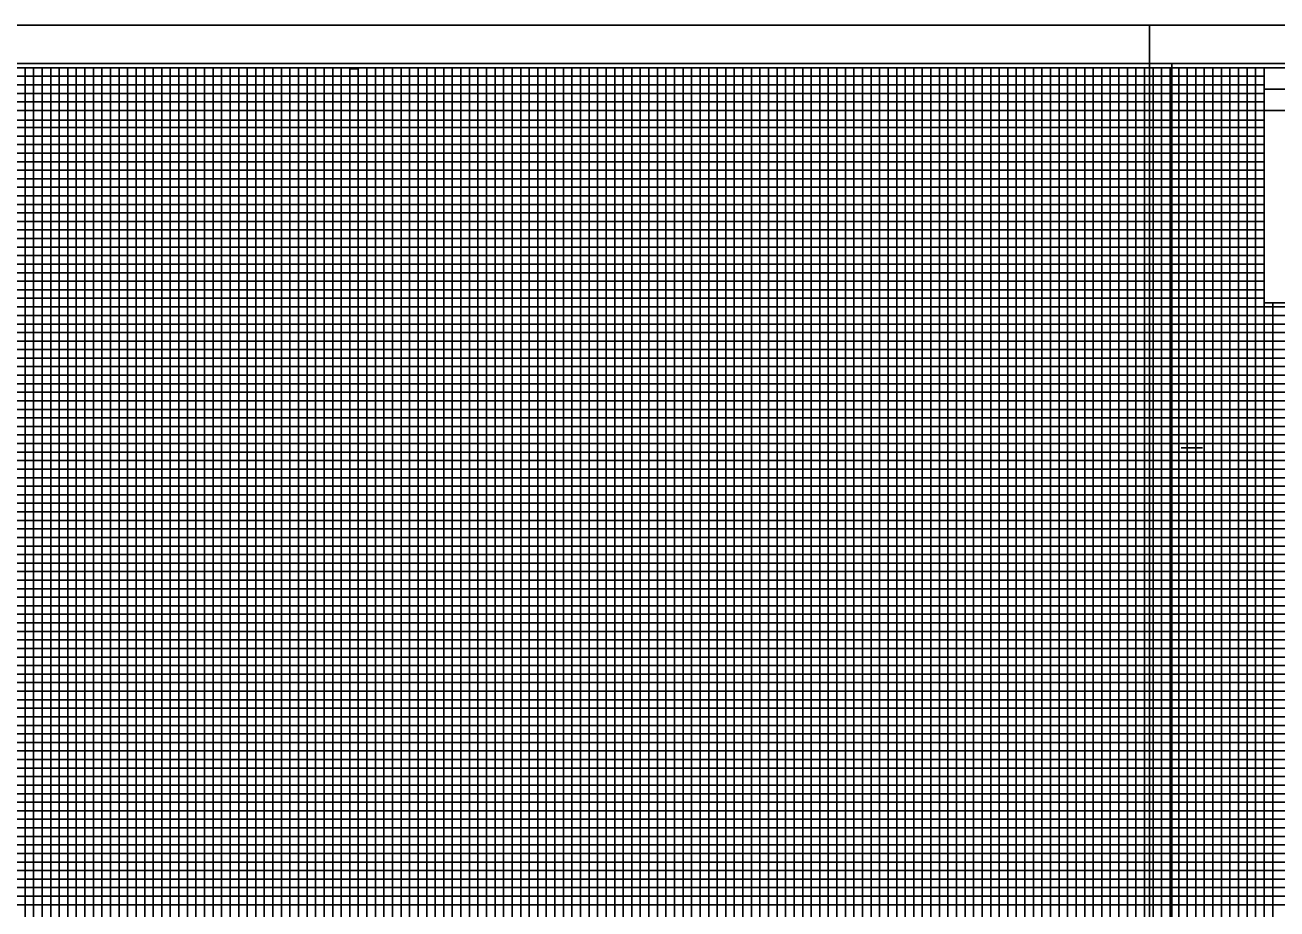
# Model space of a CAD drawing. Extents: x 2345490 to 2436403, y 465165 to 573888.
# Drawn here: x 2411420 to 2412153, y 533028 to 533546 of the extents above; entities that cross this region are included whole.
import ezdxf

# ---------------------------------------------------------------- set-up
doc = ezdxf.new("R2010")
doc.units = 0
for name, color, linetype in [('Old_Level_18', 7, 'Continuous'), ('Old_Level_40', 7, 'Continuous'), ('Old_Level_41', 7, 'Continuous'), ('Old_Level_42', 7, 'Continuous'), ('Old_Level_43', 7, 'Continuous'), ('Old_Level_50', 7, 'Continuous'), ('Old_Level_51', 7, 'Continuous')]:
    doc.layers.add(name, color=color, linetype=linetype)

msp = doc.modelspace()

# ---------------------------------------------------------------- linework, layer by layer
at = {"layer": 'Old_Level_18'}
msp.add_lwpolyline([(2412345.325, 533520.5875), (2410845.325, 533520.5875), (2410845.325, 532470.5875), (2412345.325, 532470.5875)], close=True, dxfattribs=at)
at = {"layer": 'Old_Level_40'}
msp.add_line((2412145.275, 533508.0375), (2412345.325, 533508.0375), dxfattribs=at)
for points in [[(2412145.275, 533520.5875), (2412345.325, 533520.5875), (2412345.325, 533495.5375), (2412145.275, 533495.5375)], [(2412145.275, 533495.5375), (2412245.325, 533495.5375), (2412245.325, 533383.0375), (2412145.275, 533383.0375)]]:
    msp.add_lwpolyline(points, close=True, dxfattribs=at)
at = {"layer": 'Old_Level_41'}
msp.add_line((2412096.825, 533298.0875), (2412109.325, 533298.0875), dxfattribs=at)
for points in [[(2411420.325, 532495.5875), (2411420.325, 533520.5875), (2411470.325, 533520.5875), (2411470.325, 532495.5875)], [(2411445.325, 532495.5875), (2411445.325, 533520.5875), (2411495.325, 533520.5875), (2411495.325, 532495.5875)], [(2411520.325, 532495.5875), (2411520.325, 533520.5875), (2411570.325, 533520.5875), (2411570.325, 532495.5875)], [(2411545.325, 532495.5875), (2411545.325, 533520.5875), (2411595.325, 533520.5875), (2411595.325, 532495.5875)], [(2411620.325, 532495.5875), (2411620.325, 533520.5875), (2411670.325, 533520.5875), (2411670.325, 532495.5875)], [(2411645.325, 532495.5875), (2411645.325, 533520.5875), (2411695.325, 533520.5875), (2411695.325, 532495.5875)], [(2411720.325, 532495.5875), (2411720.325, 533520.5875), (2411770.325, 533520.5875), (2411770.325, 532495.5875)], [(2411745.325, 532495.5875), (2411745.325, 533520.5875), (2411795.325, 533520.5875), (2411795.325, 532495.5875)], [(2411820.325, 532495.5875), (2411820.325, 533520.5875), (2411870.325, 533520.5875), (2411870.325, 532495.5875)], [(2411845.325, 532495.5875), (2411845.325, 533520.5875), (2411895.325, 533520.5875), (2411895.325, 532495.5875)], [(2411920.325, 532495.5875), (2411920.325, 533520.5875), (2411970.325, 533520.5875), (2411970.325, 532495.5875)], [(2411945.325, 532495.5875), (2411945.325, 533520.5875), (2411995.325, 533520.5875), (2411995.325, 532495.5875)], [(2412020.325, 532495.5875), (2412020.325, 533520.5875), (2412070.325, 533520.5875), (2412070.325, 532495.5875)], [(2412045.325, 532495.5875), (2412045.325, 533520.5875), (2412095.325, 533520.5875), (2412095.325, 532495.5875)], [(2412120.325, 532495.5875), (2412120.325, 533520.5875)], [(2412145.325, 532495.5875), (2412145.325, 533520.5875), (2412171.625, 533520.5875)], [(2410845.325, 533470.5875), (2412145.275, 533470.5875)], [(2412145.275, 533420.5875), (2410845.325, 533420.5875), (2410845.325, 533370.5375), (2412345.325, 533370.5375)], [(2412345.325, 533345.5875), (2410845.325, 533345.5875), (2410845.325, 533395.5875), (2412145.275, 533395.5875)], [(2412345.325, 533320.5875), (2410845.325, 533320.5875), (2410845.325, 533270.5875), (2412345.325, 533270.5875)], [(2412345.325, 533245.5875), (2410845.325, 533245.5875), (2410845.325, 533295.5875), (2412345.325, 533295.5875)], [(2412345.325, 533220.5875), (2410845.325, 533220.5875), (2410845.325, 533170.5875), (2412345.325, 533170.5875)], [(2412345.325, 533120.5875), (2410845.325, 533120.5875), (2410845.325, 533070.5875), (2412345.325, 533070.5875)]]:
    msp.add_lwpolyline(points, dxfattribs=at)
at = {"layer": 'Old_Level_42'}
for points in [[(2412145.275, 533445.5875), (2410845.425, 533445.5875), (2410845.425, 533495.5375), (2412145.275, 533495.5375)], [(2412345.325, 533145.5875), (2410845.325, 533145.5875), (2410845.325, 533195.5875), (2412345.325, 533195.5875)], [(2412345.325, 533045.5875), (2410845.325, 533045.5875), (2410845.325, 533095.5875), (2412345.325, 533095.5875)]]:
    msp.add_lwpolyline(points, dxfattribs=at)
at = {"layer": 'Old_Level_43'}
for p, q in [((2412295.325, 533340.5875), (2410895.325, 533340.5875)), ((2410895.325, 533335.5875), (2412295.325, 533335.5875)), ((2412295.325, 533315.5875), (2410895.325, 533315.5875))]:
    msp.add_line(p, q, dxfattribs=at)
for points in [[(2411425.325, 532495.5875), (2411425.325, 533520.5875), (2411430.325, 533520.5875), (2411430.325, 532495.5875)], [(2411435.325, 532495.5875), (2411435.325, 533520.5875), (2411440.325, 533520.5875), (2411440.325, 532495.5875)], [(2411450.325, 532495.5875), (2411450.325, 533520.5875), (2411455.325, 533520.5875), (2411455.325, 532495.5875)], [(2411460.325, 532495.5875), (2411460.325, 533520.5875), (2411465.325, 533520.5875), (2411465.325, 532495.5875)], [(2411475.325, 532495.5875), (2411475.325, 533520.5875), (2411480.325, 533520.5875), (2411480.325, 532495.5875)], [(2411485.325, 532495.5875), (2411485.325, 533520.5875), (2411490.325, 533520.5875), (2411490.325, 532495.5875)], [(2411500.325, 532495.5875), (2411500.325, 533520.5875), (2411505.325, 533520.5875), (2411505.325, 532495.5875)], [(2411510.325, 532495.5875), (2411510.325, 533520.5875), (2411515.325, 533520.5875), (2411515.325, 532495.5875)], [(2411525.325, 532495.5875), (2411525.325, 533520.5875), (2411530.325, 533520.5875), (2411530.325, 532495.5875)], [(2411535.325, 532495.5875), (2411535.325, 533520.5875), (2411540.325, 533520.5875), (2411540.325, 532495.5875)], [(2411550.325, 532495.5875), (2411550.325, 533520.5875), (2411555.325, 533520.5875), (2411555.325, 532495.5875)], [(2411560.325, 532495.5875), (2411560.325, 533520.5875), (2411565.325, 533520.5875), (2411565.325, 532495.5875)], [(2411575.325, 532495.5875), (2411575.325, 533520.5875), (2411580.325, 533520.5875), (2411580.325, 532495.5875)], [(2411585.325, 532495.5875), (2411585.325, 533520.5875), (2411590.325, 533520.5875), (2411590.325, 532495.5875)], [(2411600.325, 532495.5875), (2411600.325, 533520.5875), (2411605.325, 533520.5875), (2411605.325, 532495.5875)], [(2411610.325, 532495.5875), (2411610.325, 533519.9875), (2411615.325, 533519.9875), (2411615.325, 532495.5875)], [(2411625.325, 532495.5875), (2411625.325, 533520.5875), (2411630.325, 533520.5875), (2411630.325, 532495.5875)], [(2411635.325, 532495.5875), (2411635.325, 533520.5875), (2411640.325, 533520.5875), (2411640.325, 532495.5875)], [(2411650.325, 532495.5875), (2411650.325, 533520.5875), (2411655.325, 533520.5875), (2411655.325, 532495.5875)], [(2411660.325, 532495.5875), (2411660.325, 533520.5875), (2411665.325, 533520.5875), (2411665.325, 532495.5875)], [(2411675.325, 532495.5875), (2411675.325, 533520.5875), (2411680.325, 533520.5875), (2411680.325, 532495.5875)], [(2411685.325, 532495.5875), (2411685.325, 533520.5875), (2411690.325, 533520.5875), (2411690.325, 532495.5875)], [(2411700.325, 532495.5875), (2411700.325, 533520.5875), (2411705.325, 533520.5875), (2411705.325, 532495.5875)], [(2411710.325, 532495.5875), (2411710.325, 533520.5875), (2411715.325, 533520.5875), (2411715.325, 532495.5875)], [(2411725.325, 532495.5875), (2411725.325, 533520.5875), (2411730.325, 533520.5875), (2411730.325, 532495.5875)], [(2411735.325, 532495.5875), (2411735.325, 533520.5875), (2411740.325, 533520.5875), (2411740.325, 532495.5875)], [(2411750.325, 532495.5875), (2411750.325, 533520.5875), (2411755.325, 533520.5875), (2411755.325, 532495.5875)], [(2411760.325, 532495.5875), (2411760.325, 533520.5875), (2411765.325, 533520.5875), (2411765.325, 532495.5875)], [(2411775.325, 532495.5875), (2411775.325, 533520.5875), (2411780.325, 533520.5875), (2411780.325, 532495.5875)], [(2411785.325, 532495.5875), (2411785.325, 533520.5875), (2411790.325, 533520.5875), (2411790.325, 532495.5875)], [(2411800.325, 532495.5875), (2411800.325, 533520.5875), (2411805.325, 533520.5875), (2411805.325, 532495.5875)], [(2411810.325, 532495.5875), (2411810.325, 533520.5875), (2411815.325, 533520.5875), (2411815.325, 532495.5875)], [(2411825.325, 532495.5875), (2411825.325, 533520.5875), (2411830.325, 533520.5875), (2411830.325, 532495.5875)], [(2411835.325, 532495.5875), (2411835.325, 533520.5875), (2411840.325, 533520.5875), (2411840.325, 532495.5875)], [(2411850.325, 532495.5875), (2411850.325, 533520.5875), (2411855.325, 533520.5875), (2411855.325, 532495.5875)], [(2411860.325, 532495.5875), (2411860.325, 533520.5875), (2411865.325, 533520.5875), (2411865.325, 532495.5875)], [(2411875.325, 532495.5875), (2411875.325, 533520.5875), (2411880.325, 533520.5875), (2411880.325, 532495.5875)], [(2411885.325, 532495.5875), (2411885.325, 533520.5875), (2411890.325, 533520.5875), (2411890.325, 532495.5875)], [(2411900.325, 532495.5875), (2411900.325, 533520.5875), (2411905.325, 533520.5875), (2411905.325, 532495.5875)], [(2411910.325, 532495.5875), (2411910.325, 533520.5875), (2411915.325, 533520.5875), (2411915.325, 532495.5875)], [(2411925.325, 532495.5875), (2411925.325, 533520.5875), (2411930.325, 533520.5875), (2411930.325, 532495.5875)], [(2411935.325, 532495.5875), (2411935.325, 533520.5875), (2411940.325, 533520.5875), (2411940.325, 532495.5875)], [(2411950.325, 532495.5875), (2411950.325, 533520.5875), (2411955.325, 533520.5875), (2411955.325, 532495.5875)], [(2411960.325, 532495.5875), (2411960.325, 533520.5875), (2411965.325, 533520.5875), (2411965.325, 532495.5875)], [(2411975.325, 532495.5875), (2411975.325, 533520.5875), (2411980.325, 533520.5875), (2411980.325, 532495.5875)], [(2411985.325, 532495.5875), (2411985.325, 533520.5875), (2411990.325, 533520.5875), (2411990.325, 532495.5875)], [(2412000.325, 532495.5875), (2412000.325, 533520.5875), (2412005.325, 533520.5875), (2412005.325, 532495.5875)], [(2412010.325, 532495.5875), (2412010.325, 533520.5875), (2412015.325, 533520.5875), (2412015.325, 532495.5875)], [(2412025.325, 532495.5875), (2412025.325, 533520.5875), (2412030.325, 533520.5875), (2412030.325, 532495.5875)], [(2412035.325, 532495.5875), (2412035.325, 533520.5875), (2412040.325, 533520.5875), (2412040.325, 532495.5875)], [(2412050.325, 532495.5875), (2412050.325, 533520.5875), (2412055.325, 533520.5875), (2412055.325, 532495.5875)], [(2412060.325, 532495.5875), (2412060.325, 533520.5875), (2412065.325, 533520.5875), (2412065.325, 532495.5875)], [(2412075.325, 532495.5875), (2412075.325, 533520.5875), (2412080.325, 533520.5875), (2412080.325, 532495.5875)], [(2412085.325, 532495.5875), (2412085.325, 533520.5875), (2412090.325, 533520.5875), (2412090.325, 532495.5875)], [(2412100.325, 532495.5875), (2412100.325, 533520.5875), (2412105.325, 533520.5875), (2412105.325, 532495.5875)], [(2412110.325, 532495.5875), (2412110.325, 533520.5875), (2412115.325, 533520.5875), (2412115.325, 532495.5875)], [(2412125.325, 532495.5875), (2412125.325, 533520.5875), (2412130.325, 533520.5875), (2412130.325, 532495.5875)], [(2412135.325, 532495.5875), (2412135.325, 533520.5875), (2412140.325, 533520.5875), (2412140.325, 532495.5875)], [(2412145.275, 533515.5875), (2410895.325, 533515.5875), (2410895.325, 533510.5875), (2412145.275, 533510.5875)], [(2412145.275, 533505.5875), (2410895.325, 533505.5875), (2410895.325, 533500.5875), (2412145.275, 533500.5875)], [(2412145.275, 533489.8375), (2410896.325, 533489.8375), (2410896.325, 533485.5875), (2412145.275, 533485.5875)], [(2412145.275, 533480.5875), (2410895.325, 533480.5875), (2410895.325, 533475.5875), (2412145.275, 533475.5875)], [(2412145.275, 533465.5875), (2410895.325, 533465.5875), (2410895.325, 533460.5875), (2412145.275, 533460.5875)], [(2412145.275, 533455.5875), (2410895.325, 533455.5875), (2410895.325, 533450.5875), (2412145.275, 533450.5875)], [(2412145.275, 533440.5875), (2410895.325, 533440.5875), (2410895.325, 533435.5875), (2412145.275, 533435.5875)], [(2412145.275, 533430.5875), (2410895.325, 533430.5875), (2410895.325, 533425.5875), (2412145.275, 533425.5875)], [(2412145.275, 533415.5875), (2410895.325, 533415.5875), (2410895.325, 533410.5875), (2412145.275, 533410.5875)], [(2412145.275, 533405.5875), (2410895.325, 533405.5875), (2410895.325, 533400.5875), (2412145.275, 533400.5875)], [(2412145.275, 533390.5875), (2410895.325, 533390.5875), (2410895.325, 533385.5875), (2412145.275, 533385.5875)], [(2412295.325, 533380.5875), (2410895.325, 533380.5875), (2410895.325, 533380.5875), (2410895.325, 533360.5875), (2412295.325, 533360.5875)], [(2412150.325, 532495.5875), (2412150.325, 533383.0375)], [(2410895.325, 533375.5875), (2412295.325, 533375.5875)], [(2412295.325, 533365.5875), (2410895.325, 533365.5875)], [(2412295.325, 533355.5875), (2410895.325, 533355.5875), (2410895.325, 533350.5875), (2412295.325, 533350.5875)], [(2412295.325, 533330.5875), (2410895.325, 533330.5875), (2410895.325, 533325.5875), (2412295.325, 533325.5875)], [(2412295.325, 533310.5875), (2410895.325, 533310.5875), (2410895.325, 533305.5875), (2412295.325, 533305.5875)], [(2412295.325, 533300.5875), (2410895.325, 533300.5875)], [(2410895.325, 533290.5875), (2412295.325, 533290.5875)], [(2412295.325, 533285.5875), (2410895.325, 533285.5875), (2410895.325, 533280.5875), (2412295.325, 533280.5875)], [(2412295.325, 533275.5875), (2410895.325, 533275.5875), (2410895.325, 533265.5875), (2412295.325, 533265.5875)], [(2412295.325, 533260.5875), (2410895.325, 533260.5875), (2410895.325, 533255.5875), (2412295.325, 533255.5875)], [(2412295.325, 533250.5875), (2410895.325, 533250.5875), (2410895.325, 533240.5875), (2412295.325, 533240.5875)], [(2412295.325, 533235.5875), (2410895.325, 533235.5875), (2410895.325, 533230.5875), (2412295.325, 533230.5875)], [(2412295.325, 533225.5875), (2410895.325, 533225.5875), (2410895.325, 533215.5875), (2412295.325, 533215.5875)], [(2412295.325, 533210.5875), (2410895.325, 533210.5875), (2410895.325, 533205.5875), (2412295.325, 533205.5875)], [(2412295.325, 533200.5875), (2410895.325, 533200.5875), (2410895.325, 533190.5875), (2412295.325, 533190.5875)], [(2412295.325, 533185.5875), (2410895.325, 533185.5875), (2410895.325, 533180.5875), (2412295.325, 533180.5875)], [(2412295.325, 533175.5875), (2410895.325, 533175.5875), (2410895.325, 533165.5875), (2412295.325, 533165.5875)], [(2412295.325, 533160.5875), (2410895.325, 533160.5875), (2410895.325, 533155.5875), (2412295.325, 533155.5875)], [(2412295.325, 533150.5875), (2410895.325, 533150.5875), (2410895.325, 533140.5875), (2412295.325, 533140.5875)], [(2412295.325, 533135.5875), (2410895.325, 533135.5875), (2410895.325, 533130.5875), (2412295.325, 533130.5875)], [(2412295.325, 533125.5875), (2410895.325, 533125.5875), (2410895.325, 533115.5875), (2412295.325, 533115.5875)], [(2412295.325, 533110.5875), (2410895.325, 533110.5875), (2410895.325, 533105.5875), (2412295.325, 533105.5875)], [(2412295.325, 533100.5875), (2410895.325, 533100.5875), (2410895.325, 533090.5875), (2412295.325, 533090.5875)], [(2412295.325, 533085.5875), (2410895.325, 533085.5875), (2410895.325, 533080.5875), (2412295.325, 533080.5875)], [(2412295.325, 533075.5875), (2410895.325, 533075.5875), (2410895.325, 533065.5875), (2412295.325, 533065.5875)], [(2412295.325, 533060.5875), (2410895.325, 533060.5875), (2410895.325, 533055.5875), (2412295.325, 533055.5875)], [(2412295.325, 533050.5875), (2410895.325, 533050.5875), (2410895.325, 533040.5875), (2412295.325, 533040.5875)], [(2412295.325, 533035.5875), (2410895.325, 533035.5875), (2410895.325, 533030.5875), (2412295.325, 533030.5875)]]:
    msp.add_lwpolyline(points, dxfattribs=at)
at = {"layer": 'Old_Level_50'}
for points in [[(2412357.825, 533523.1375), (2410691.325, 533523.1375), (2410691.325, 532468.0375), (2412357.825, 532468.0375)], [(2413757.825, 533523.1375), (2412091.325, 533523.1375), (2412091.325, 532468.0375), (2413757.825, 532468.0375)]]:
    msp.add_lwpolyline(points, close=True, dxfattribs=at)
at = {"layer": 'Old_Level_51'}
for points in [[(2412362.325, 533545.5875), (2410678.325, 533545.5875), (2410678.325, 532445.5875), (2412362.325, 532445.5875)], [(2413762.325, 533545.5875), (2412078.325, 533545.5875), (2412078.325, 532445.5875), (2413762.325, 532445.5875)]]:
    msp.add_lwpolyline(points, close=True, dxfattribs=at)

doc.saveas('drawing.dxf')
